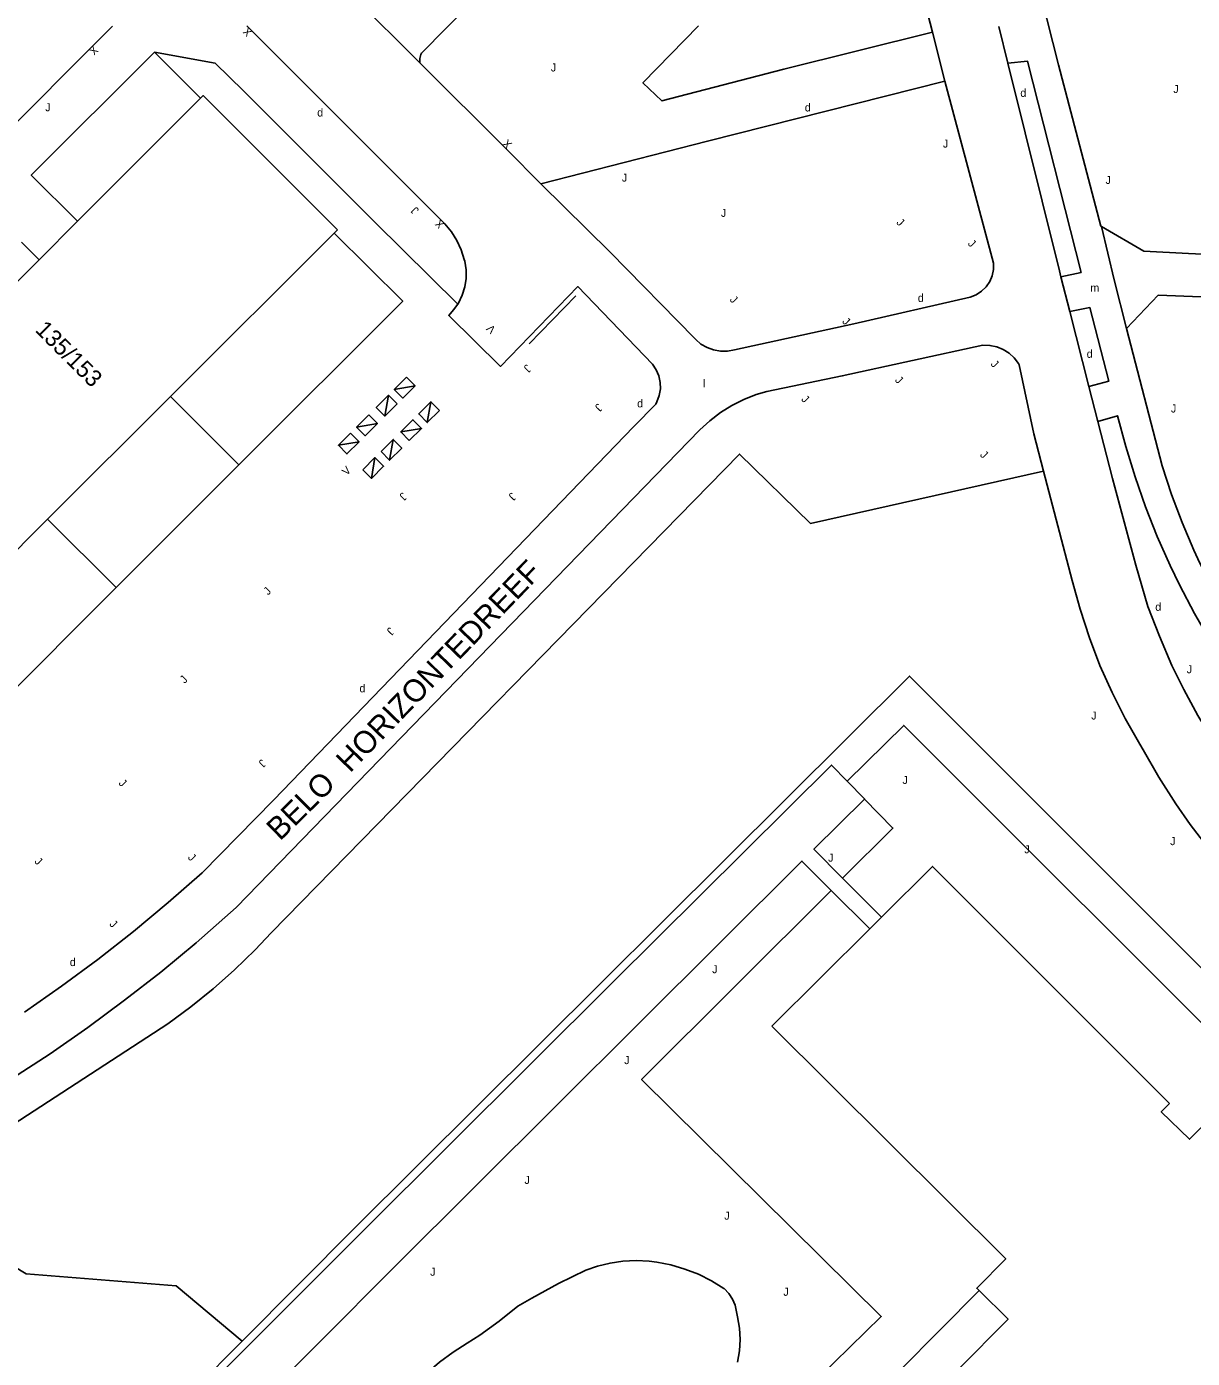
# Model space of a CAD drawing. Extents: x 134999 to 136502, y 457398 to 459002.
# Drawn here: x 135366 to 135438.9, y 458636.2 to 458719.4 of the extents above; entities that cross this region are included whole.
import ezdxf

# ---------------------------------------------------------------- set-up
doc = ezdxf.new("R2010")
doc.units = 0
for name, color, linetype in [('RI_DGTB_19', 7, 'Continuous'), ('RI_DGTB_29', 7, 'Continuous'), ('RI_DGTB_3', 7, 'Continuous'), ('RI_DGTB_30', 7, 'Continuous'), ('RI_DGTB_31', 7, 'Continuous'), ('RI_DGTB_35', 7, 'Continuous'), ('RI_DGTB_37', 7, 'Continuous'), ('RI_DGTB_4', 7, 'Continuous'), ('RI_DGTB_43', 7, 'Continuous'), ('RI_DGTB_48', 7, 'Continuous'), ('RI_DGTB_49', 7, 'Continuous'), ('RI_DGTB_53', 7, 'Continuous'), ('RI_DGTB_54', 7, 'Continuous'), ('RI_DGTB_55', 7, 'Continuous'), ('RI_DGTB_6', 7, 'Continuous'), ('RI_DGTB_7', 7, 'Continuous')]:
    doc.layers.add(name, color=color, linetype=linetype)

msp = doc.modelspace()

# ---------------------------------------------------------------- linework, layer by layer
at = {"layer": 'RI_DGTB_19'}
msp.add_line((135379.264, 458692.026), (135371.605, 458684.361), dxfattribs=at)
for points in [[(135429.575, 458691.638), (135415.003, 458688.363), (135410.572, 458692.699), (135381.291, 458662.775), (135380.29, 458661.72), (135379.005, 458660.472), (135377.666, 458659.282), (135376.275, 458658.153), (135374.835, 458657.088), (135358.104, 458646.215), (135365.973, 458641.462), (135375.349, 458640.724), (135379.477, 458637.266)], [(135496.73, 458600), (135469.2, 458627.504), (135443.267, 458653.348), (135420.835, 458675.736), (135417.299, 458672.264)], [(135418.378, 458671.137), (135420.166, 458669.325), (135417.014, 458666.196)], [(135416.309, 458665.421), (135404.448, 458653.608), (135419.428, 458638.809), (135407.678, 458627.308)], [(135404.916, 458642.26), (135404.101, 458642.302), (135403.286, 458642.263), (135402.478, 458642.145), (135401.686, 458641.949), (135400.966, 458641.696)], [(135409.597, 458640.563), (135408.821, 458641.036), (135408.007, 458641.439), (135407.16, 458641.768), (135406.287, 458642.022), (135405.396, 458642.198), (135404.916, 458642.26)], [(135400.966, 458641.696), (135399.257, 458640.86), (135397.585, 458639.953), (135396.716, 458639.445)], [(135410.379, 458639.086), (135410.294, 458639.501), (135410.133, 458639.894), (135409.902, 458640.249), (135409.608, 458640.554), (135409.597, 458640.563)], [(135396.716, 458639.445), (135395.552, 458638.513), (135394.339, 458637.644), (135393.553, 458637.131)], [(135410.449, 458635.946), (135410.57, 458636.65), (135410.612, 458637.364), (135410.573, 458638.077), (135410.455, 458638.782), (135410.379, 458639.086)], [(135393.553, 458637.131), (135392.666, 458636.571), (135391.823, 458635.945), (135391.031, 458635.257), (135390.294, 458634.51), (135389.856, 458634.008)]]:
    msp.add_lwpolyline(points, dxfattribs=at)
at = {"layer": 'RI_DGTB_3'}
msp.add_line((135369.191, 458707.247), (135376.878, 458714.941), dxfattribs=at)
for points in [[(135385.432, 458706.7), (135377.032, 458715.096), (135376.878, 458714.941)], [(135366.778, 458704.832), (135369.191, 458707.247)], [(135363.628, 458701.679), (135366.778, 458704.832)]]:
    msp.add_lwpolyline(points, dxfattribs=at)
at = {"layer": 'RI_DGTB_30'}
for points in [[(135389.753, 458697.495), (135388.989, 458696.733), (135389.525, 458696.195), (135390.289, 458696.957), (135389.753, 458697.495)], [(135390.289, 458696.957), (135388.989, 458696.733)], [(135389.163, 458695.835), (135388.627, 458696.373), (135387.863, 458695.611), (135388.399, 458695.073), (135389.163, 458695.835)], [(135388.399, 458695.073), (135388.627, 458696.373)], [(135391.816, 458695.425), (135391.28, 458695.963), (135390.516, 458695.201), (135391.052, 458694.663), (135391.816, 458695.425)], [(135391.052, 458694.663), (135391.28, 458695.963)], [(135387.395, 458695.145), (135386.631, 458694.383), (135387.167, 458693.845), (135387.931, 458694.607), (135387.395, 458695.145)], [(135387.931, 458694.607), (135386.631, 458694.383)], [(135389.926, 458693.541), (135390.69, 458694.303), (135390.154, 458694.841), (135389.39, 458694.079), (135389.926, 458693.541)], [(135386.256, 458694.009), (135385.492, 458693.247), (135386.028, 458692.709), (135386.792, 458693.471), (135386.256, 458694.009)], [(135388.158, 458692.851), (135388.694, 458692.313), (135389.458, 458693.075), (135388.922, 458693.613), (135388.158, 458692.851)], [(135388.922, 458693.613), (135388.694, 458692.313)], [(135389.39, 458694.079), (135390.69, 458694.303)], [(135386.792, 458693.471), (135385.492, 458693.247)], [(135387.018, 458691.716), (135387.554, 458691.178), (135388.318, 458691.94), (135387.782, 458692.478), (135387.018, 458691.716)], [(135387.782, 458692.478), (135387.554, 458691.178)]]:
    msp.add_lwpolyline(points, dxfattribs=at)
at = {"layer": 'RI_DGTB_4'}
for p, q in [((135374.989, 458696.298), (135385.235, 458706.504)), ((135385.235, 458706.504), (135385.432, 458706.7)), ((135374.989, 458696.298), (135367.375, 458688.699)), ((135356.95, 458678.245), (135367.307, 458688.631)), ((135367.375, 458688.699), (135367.307, 458688.631))]:
    msp.add_line(p, q, dxfattribs=at)
at = {"layer": 'RI_DGTB_48'}
for p, q in [((135376.878, 458714.941), (135373.997, 458717.815)), ((135374.989, 458696.298), (135379.264, 458692.026)), ((135371.605, 458684.361), (135367.307, 458688.631)), ((135361.237, 458673.98), (135371.605, 458684.361)), ((135379.477, 458637.266), (135369.681, 458627.405))]:
    msp.add_line(p, q, dxfattribs=at)
for points in [[(135379.264, 458692.026), (135389.515, 458702.242), (135385.235, 458706.504)], [(135500, 458600.033), (135479.045, 458620.935), (135454.758, 458645.275), (135421.192, 458678.824), (135386.537, 458644.373), (135379.477, 458637.266)]]:
    msp.add_lwpolyline(points, dxfattribs=at)
at = {"layer": 'RI_DGTB_49'}
msp.add_line((135400.342, 458702.589), (135397.422, 458699.589), dxfattribs=at)
at = {"layer": 'RI_DGTB_53'}
for p, q in [((135426.777, 458719.421), (135427.347, 458717.12)), ((135422.63, 458719.054), (135423.415, 458716.006)), ((135430.661, 458703.77), (135431.218, 458701.596)), ((135432.414, 458696.926), (135432.976, 458694.733))]:
    msp.add_line(p, q, dxfattribs=at)
for points in [[(135427.347, 458717.12), (135428.571, 458717.256), (135431.922, 458704.051), (135430.661, 458703.77)], [(135426.446, 458704.634), (135426.447, 458704.235), (135426.369, 458703.843), (135426.215, 458703.475), (135425.99, 458703.145), (135425.704, 458702.867), (135425.369, 458702.65), (135424.997, 458702.505), (135417.724, 458700.835), (135410.25, 458699.218), (135409.82, 458699.133), (135409.382, 458699.127), (135408.951, 458699.2), (135408.539, 458699.351), (135408.162, 458699.574), (135407.832, 458699.861), (135407.762, 458699.938)], [(135431.218, 458701.596), (135432.474, 458701.854), (135433.652, 458697.254), (135432.414, 458696.926)], [(135365.067, 458653.646), (135367.467, 458655.218), (135369.822, 458656.857), (135372.13, 458658.561), (135374.391, 458660.329), (135376.601, 458662.159), (135378.759, 458664.049), (135379.104, 458664.362), (135408.095, 458694.202), (135408.709, 458694.775), (135409.375, 458695.287), (135410.087, 458695.733), (135410.838, 458696.11), (135411.622, 458696.413), (135412.269, 458696.602), (135416.989, 458697.585), (135425.788, 458699.492), (135426.225, 458699.485), (135426.653, 458699.398), (135427.058, 458699.234), (135427.426, 458699), (135427.746, 458698.703), (135428.007, 458698.352), (135428.047, 458698.283)], [(135365.867, 458657.829), (135368.186, 458659.442), (135370.459, 458661.119), (135372.683, 458662.86), (135374.857, 458664.664), (135376.979, 458666.528), (135381.438, 458671.074), (135403.969, 458694.424), (135405.329, 458695.816), (135405.408, 458695.963), (135405.554, 458696.353), (135405.623, 458696.763), (135405.612, 458697.179), (135405.523, 458697.586), (135405.357, 458697.967), (135405.121, 458698.31)], [(135500, 458618.779), (135446.444, 458672.503), (135446.128, 458672.845), (135444.784, 458674.371), (135443.502, 458675.949), (135442.283, 458677.577), (135441.129, 458679.251), (135440.041, 458680.969), (135439.022, 458682.728), (135438.073, 458684.527), (135437.491, 458685.727), (135436.685, 458687.544), (135435.953, 458689.391), (135435.296, 458691.266), (135434.714, 458693.166), (135434.21, 458695.088), (135432.976, 458694.733)]]:
    msp.add_lwpolyline(points, dxfattribs=at)
at = {"layer": 'RI_DGTB_54'}
for p, q in [((135374.37, 458733.31), (135390.58, 458717.142)), ((135426.446, 458704.634), (135423.415, 458716.006)), ((135432.414, 458696.926), (135431.218, 458701.596))]:
    msp.add_line(p, q, dxfattribs=at)
for points in [[(135412.033, 458761.032), (135420.905, 458725.757), (135422.63, 458719.054)], [(135390.58, 458717.142), (135390.577, 458717.409), (135390.653, 458717.665), (135390.699, 458717.751), (135393.804, 458720.884), (135383.121, 458731.609), (135378.175, 458736.512), (135374.971, 458733.371), (135374.81, 458733.264), (135374.62, 458733.23), (135374.432, 458733.275), (135374.37, 458733.31)], [(135425.78, 458735.685), (135430.505, 458717.023), (135433.159, 458706.94), (135433.195, 458706.919)], [(135315.21, 458663.207), (135317.974, 458665.927), (135319.843, 458667.84), (135335.607, 458683.565), (135337.483, 458685.52), (135354.313, 458702.316), (135356.041, 458704.089), (135371.373, 458719.438)], [(135379.777, 458719.46), (135392.158, 458707.075), (135392.563, 458706.58), (135392.903, 458706.038), (135393.172, 458705.459), (135393.367, 458704.85), (135393.391, 458704.753), (135393.472, 458704.217), (135393.473, 458703.676), (135393.394, 458703.14), (135393.238, 458702.621), (135393.007, 458702.132), (135392.963, 458702.056)], [(135408.015, 458719.462), (135404.53, 458715.892), (135405.709, 458714.764), (135413.341, 458716.744), (135422.63, 458719.054)], [(135373.997, 458717.815), (135366.295, 458710.129), (135369.191, 458707.247)], [(135373.997, 458717.815), (135377.789, 458717.126), (135379.566, 458715.398), (135387.783, 458707.172), (135392.963, 458702.056)], [(135390.58, 458717.142), (135396.041, 458711.716), (135398.142, 458709.582)], [(135427.347, 458717.12), (135430.565, 458704.145), (135430.661, 458703.77)], [(135423.415, 458716.006), (135408.579, 458712.258), (135398.142, 458709.582)], [(135407.762, 458699.938), (135402.479, 458705.317), (135398.142, 458709.582)], [(135433.195, 458706.919), (135433.991, 458703.592), (135434.768, 458700.549)], [(135492.847, 458691.973), (135492.337, 458691.685), (135492.104, 458691.583), (135491.557, 458691.407), (135490.99, 458691.308), (135490.416, 458691.289), (135489.844, 458691.349), (135475.819, 458696.497), (135465.389, 458700.035), (135456.272, 458703.188), (135455.21, 458703.56), (135453.726, 458704.007), (135452.222, 458704.377), (135450.7, 458704.668), (135438.641, 458705.24), (135435.847, 458705.369), (135433.195, 458706.919)], [(135405.121, 458698.31), (135400.473, 458703.16), (135395.632, 458698.173), (135392.398, 458701.362), (135392.69, 458701.701), (135392.963, 458702.056)], [(135468.709, 458660.05), (135475.783, 458669.682), (135479.956, 458674.952), (135491.227, 458687.776), (135489.409, 458689.188), (135475.05, 458694.019), (135455.837, 458701.01), (135454.315, 458701.482), (135453.2, 458701.745), (135451.971, 458701.956), (135450.731, 458702.088), (135436.747, 458702.636), (135434.768, 458700.549)], [(135434.768, 458700.549), (135436.994, 458691.961), (135437.579, 458690.176), (135438.239, 458688.417), (135438.973, 458686.687), (135439.349, 458685.875), (135440.145, 458684.314), (135441.012, 458682.79), (135441.947, 458681.308), (135442.377, 458680.674), (135443.572, 458678.953), (135444.332, 458677.942)], [(135428.047, 458698.283), (135428.968, 458693.961), (135429.575, 458691.638)], [(135432.976, 458694.733), (135433.889, 458691.166), (135435.339, 458685.748), (135436.107, 458683.181), (135436.822, 458681.313), (135437.607, 458679.474), (135438.343, 458677.983), (135439.23, 458676.357), (135440.186, 458674.771), (135440.939, 458673.633), (135441.749, 458672.535), (135442.723, 458671.252), (135444.299, 458669.286), (135445.936, 458667.37), (135447.634, 458665.507), (135465.388, 458647.884), (135486.196, 458626.999), (135500, 458613.242)], [(135429.575, 458691.638), (135431.368, 458684.795), (135431.874, 458682.994), (135432.456, 458681.215), (135433.106, 458679.482), (135433.862, 458677.807), (135434.69, 458676.167), (135435.588, 458674.564), (135435.797, 458674.214), (135436.787, 458672.507), (135437.845, 458670.842), (135438.74, 458669.541), (135440.202, 458667.659), (135441.727, 458665.827), (135443.313, 458664.048), (135444.677, 458662.608), (135457.084, 458650.237), (135473.077, 458634.255), (135487.961, 458619.451), (135500, 458607.441)]]:
    msp.add_lwpolyline(points, dxfattribs=at)
at = {"layer": 'RI_DGTB_55'}
for points in [[(135417.299, 458672.264), (135416.313, 458673.264), (135402.702, 458659.734), (135387.184, 458644.298), (135368.711, 458625.804)], [(135418.378, 458671.137), (135418.394, 458671.152), (135417.299, 458672.264)], [(135417.014, 458666.196), (135415.221, 458668), (135418.378, 458671.137)], [(135386.569, 458612.01), (135384.514, 458614.064), (135375.187, 458623.468), (135375.04, 458627.888), (135388.98, 458641.895), (135414.467, 458667.258), (135416.309, 458665.421)], [(135419.443, 458663.753), (135417.014, 458666.196)], [(135416.309, 458665.421), (135418.711, 458663.027)], [(135425.545, 458640.426), (135418.145, 458632.98), (135410.042, 458624.949), (135407.678, 458627.308)]]:
    msp.add_lwpolyline(points, dxfattribs=at)
at = {"layer": 'RI_DGTB_6'}
for points in [[(135437.449, 458652.112), (135422.637, 458666.925), (135419.443, 458663.753)], [(135419.443, 458663.753), (135418.711, 458663.027)], [(135418.711, 458663.027), (135412.591, 458656.951)], [(135412.591, 458656.951), (135427.218, 458642.4), (135425.403, 458640.566), (135425.545, 458640.426)], [(135440.156, 458651.326), (135438.704, 458649.875), (135436.938, 458651.601), (135437.449, 458652.112)], [(135425.545, 458640.426), (135427.356, 458638.644), (135421.081, 458632.303), (135411.825, 458623.061), (135414.097, 458620.826), (135412.311, 458619.066)]]:
    msp.add_lwpolyline(points, dxfattribs=at)
at = {"layer": 'RI_DGTB_7'}
msp.add_line((135365.678, 458705.941), (135366.778, 458704.832), dxfattribs=at)

# ---------------------------------------------------------------- texts
at = {"layer": 'RI_DGTB_29'}
for p in [(135428.126, 458715.02), (135414.654, 458714.106), (135384.171, 458713.789), (135421.721, 458702.204), (135432.275, 458698.711), (135404.172, 458695.613), (135436.563, 458682.901), (135386.811, 458677.81), (135368.705, 458660.701)]:
    msp.add_text('d', height=0.5, dxfattribs=at).set_placement(p)
at = {"layer": 'RI_DGTB_30'}
for s, height, rotation, p in [('X', 0.5, 134.96716, (135380.148, 458719.09)), ('X', 0.5, 225.02905, (135370.18, 458718.245)), ('X', 0.5, 314.99545, (135395.713, 458712.047)), ('X', 0.5, 134.96716, (135392.154, 458707.079)), ('V', 0.5, 134.96716, (135395.37, 458700.522)), ('V', 0.499, 44.90208, (135386.008, 458691.321))]:
    msp.add_text(s, height=height, rotation=rotation, dxfattribs=at).set_placement(p)
at = {"layer": 'RI_DGTB_31'}
for p in [(135398.776, 458716.605), (135437.689, 458715.261), (135367.167, 458714.119), (135423.288, 458711.848), (135403.218, 458709.722), (135433.453, 458709.576), (135409.408, 458707.521), (135437.542, 458695.294), (135438.528, 458678.998), (135432.559, 458676.109), (135420.757, 458672.082), (135437.492, 458668.257), (135428.376, 458667.748), (135416.109, 458667.226), (135408.86, 458660.255), (135403.365, 458654.575), (135397.127, 458647.09), (135409.619, 458644.852), (135391.232, 458641.349), (135413.311, 458640.099)]:
    msp.add_text('J', height=0.5, dxfattribs=at).set_placement(p)
for rotation, p in [(134.98829, (135390.564, 458707.963)), (315.4075, (135420.343, 458707.129)), (315.4075, (135424.808, 458705.811)), (315.4075, (135409.925, 458702.311)), (315.4075, (135416.952, 458700.944)), (315.4075, (135426.238, 458698.284)), (225.85106, (135397.257, 458698.34)), (315.4075, (135420.256, 458697.281)), (315.4075, (135414.397, 458696.086)), (225.85106, (135401.713, 458695.896)), (315.4075, (135425.572, 458692.611)), (225.85106, (135389.491, 458690.34)), (225.85106, (135396.315, 458690.335)), (45.85106, (135381.102, 458683.85)), (225.85106, (135388.697, 458681.912)), (45.85106, (135375.88, 458678.327)), (225.85106, (135380.687, 458673.66)), (315.4075, (135371.724, 458672.094)), (315.4075, (135366.457, 458667.202)), (315.4075, (135376.047, 458667.448)), (315.4075, (135371.142, 458663.286))]:
    msp.add_text('J', height=0.5, rotation=rotation, dxfattribs=at).set_placement(p)
at = {"layer": 'RI_DGTB_35'}
msp.add_text('135/153', height=1.054, rotation=315.0325, dxfattribs=at).set_placement((135366.479, 458700.398))
at = {"layer": 'RI_DGTB_37'}
for s, rotation, p in [('HORIZONTEDREEF', 46.02265, (135386.224, 458672.727)), ('BELO', 44.64786, (135381.846, 458668.481))]:
    msp.add_text(s, height=1.4, rotation=rotation, dxfattribs=at).set_placement(p)
at = {"layer": 'RI_DGTB_43'}
for s, p in [('m', (135432.502, 458702.84)), ('l', (135408.284, 458696.857))]:
    msp.add_text(s, height=0.5, dxfattribs=at).set_placement(p)

doc.saveas('drawing.dxf')
